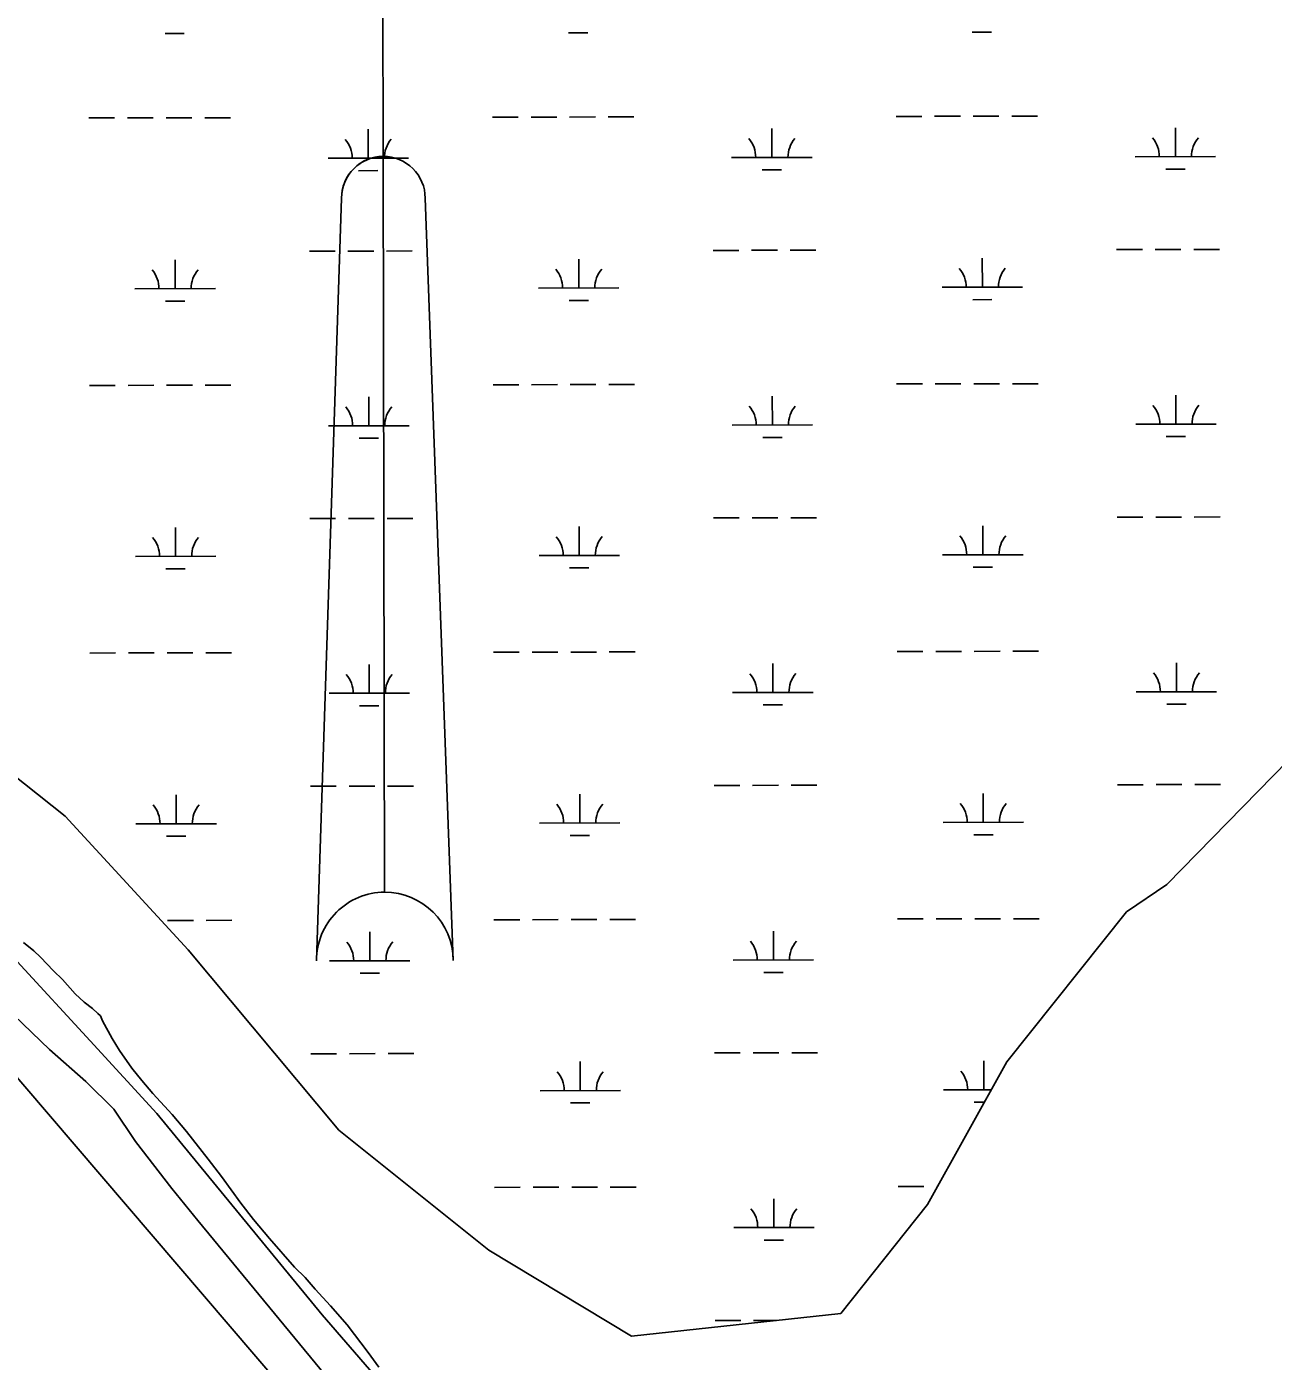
# Model space of a CAD drawing. Extents: x 3329332 to 3367211, y 631066 to 656469.
# Drawn here: x 3360238 to 3361789, y 649585 to 651245 of the extents above; entities that cross this region are included whole.
import ezdxf

# ---------------------------------------------------------------- set-up
doc = ezdxf.new("R2010")
doc.units = 0
for name, color, linetype in [('V-ANNO-SYMB', 7, 'Continuous'), ('V-SITE-VEGE', 7, 'Continuous'), ('V-TOPO-SHOR', 7, 'Continuous'), ('V-WETL-SWMP', 7, 'Continuous')]:
    doc.layers.add(name, color=color, linetype=linetype)

msp = doc.modelspace()

# ---------------------------------------------------------------- linework, layer by layer
at = {"layer": 'V-ANNO-SYMB'}
for p, q in [((3360681.8, 651083.3), (3360681.2, 651408.3)), ((3360681.8, 651083.3), (3360683.5, 650168.3)), ((3360681.8, 651083.3), (3360683.5, 650168.3)), ((3360598.7, 650083.2), (3360629.9, 651031.2)), ((3360629.9, 651031.2), (3360598.7, 650083.2)), ((3360768.7, 650083.5), (3360733.9, 651031.4))]:
    msp.add_line(p, q, dxfattribs=at)
for centre, radius, start, end in [((3360681.9, 651031.3), 52, 90.105, 180.1083), ((3360681.9, 651031.3), 52, 90.1116, 180.1083), ((3360681.9, 651031.3), 52, 0.1083, 90.1116), ((3360683.7, 650083.3), 85, 90.1083, 180.1083), ((3360683.7, 650083.3), 85, 90.1083, 180.1083), ((3360683.7, 650083.3), 85, 0.1083, 90.1083), ((3360683.7, 650083.3), 85, 0.1083, 90.1083)]:
    msp.add_arc(centre, radius, start, end, dxfattribs=at)
at = {"layer": 'V-SITE-VEGE'}
for p, q in [((3360247.3, 650095.5), (3360234.6, 650105.8)), ((3360255.5, 650087.5), (3360247.3, 650095.5)), ((3360271.9, 650070.4), (3360255.5, 650087.5)), ((3360282.9, 650059.6), (3360271.9, 650070.4)), ((3360298.7, 650041.9), (3360282.9, 650059.6)), ((3360309.7, 650031.6), (3360298.7, 650041.9)), ((3360320.2, 650023.6), (3360309.7, 650031.6)), ((3360326.7, 650017.3), (3360320.2, 650023.6)), ((3360330, 650014.5), (3360326.7, 650017.3)), ((3360332.7, 650008.3), (3360330, 650014.5)), ((3360344.6, 649986.2), (3360332.7, 650008.3)), ((3360353.8, 649971.5), (3360344.6, 649986.2)), ((3360369, 649949.4), (3360353.8, 649971.5)), ((3360381.5, 649934), (3360369, 649949.4)), ((3360395.2, 649918.1), (3360381.5, 649934)), ((3360419.2, 649891.9), (3360395.2, 649918.1)), ((3360437.2, 649870.9), (3360419.2, 649891.9)), ((3360463.9, 649836.2), (3360437.2, 649870.9)), ((3360480.8, 649814.7), (3360463.9, 649836.2)), ((3360504.7, 649781.8), (3360480.8, 649814.7)), ((3360520.5, 649761.3), (3360504.7, 649781.8)), ((3360540.2, 649737.5), (3360520.5, 649761.3)), ((3360571.3, 649702.2), (3360540.2, 649737.5)), ((3360584.5, 649689), (3360571.3, 649702.2)), ((3360597, 649674.8), (3360584.5, 649689)), ((3360616.2, 649653.8), (3360597, 649674.8)), ((3360636.9, 649630.4), (3360616.2, 649653.8)), ((3360663.1, 649595.8), (3360636.9, 649630.4)), ((3360676.1, 649577.6), (3360663.1, 649595.8))]:
    msp.add_line(p, q, dxfattribs=at)
msp.add_lwpolyline([(3360171.6, 650001.3), (3360648.4, 649444.5)], dxfattribs=at)
at = {"layer": 'V-TOPO-SHOR'}
for points in [[(3360133.1, 650100.6), (3360266.7, 649972.9), (3360312.1, 649933), (3360346.8, 649898.4), (3360373.5, 649858.4), (3360419, 649799.8), (3360451, 649759.9), (3360672.8, 649491.1)], [(3360670, 649568.4), (3360605.9, 649642.9), (3360400.1, 649893.1), (3360317.3, 649983.6), (3360226.5, 650082.1)]]:
    msp.add_lwpolyline(points, dxfattribs=at)
at = {"layer": 'V-WETL-SWMP'}
for p, q in [((3360410.4, 651235.9), (3360434.4, 651235.9)), ((3360912.3, 651236.8), (3360936.3, 651236.9)), ((3361414.2, 651237.8), (3361438.2, 651237.8)), ((3360315.7, 651131.1), (3360347.7, 651131.1)), ((3360363.7, 651131.2), (3360395.7, 651131.2)), ((3360411.7, 651131.3), (3360443.7, 651131.3)), ((3360459.7, 651131.4), (3360491.7, 651131.4)), ((3360817.6, 651132), (3360849.6, 651132.1)), ((3360865.6, 651132.1), (3360897.6, 651132.2)), ((3360913.6, 651132.2), (3360945.6, 651132.3)), ((3360961.6, 651132.3), (3360993.6, 651132.4)), ((3361319.5, 651133), (3361351.5, 651133)), ((3361367.5, 651133.1), (3361399.5, 651133.1)), ((3361415.5, 651133.2), (3361447.5, 651133.2)), ((3361463.5, 651133.3), (3361495.5, 651133.3)), ((3361666.9, 651082.9), (3361666.9, 651118.9)), ((3360663.1, 651081), (3360663.1, 651117)), ((3361165, 651081.9), (3361165, 651117.9)), ((3360613.1, 651080.9), (3360713.1, 651081.1)), ((3361115, 651081.8), (3361215, 651082)), ((3361616.9, 651082.8), (3361716.9, 651083)), ((3360651.2, 651065.5), (3360675.2, 651065.6)), ((3361153.1, 651066.5), (3361177.1, 651066.5)), ((3361655, 651067.4), (3361679, 651067.5)), ((3360423, 650918.7), (3360422.9, 650954.7)), ((3360589.9, 650965.4), (3360621.9, 650965.5)), ((3360637.9, 650965.5), (3360669.9, 650965.6)), ((3360685.9, 650965.6), (3360717.9, 650965.7)), ((3360924.9, 650919.6), (3360924.8, 650955.6)), ((3361091.9, 650966.4), (3361123.9, 650966.4)), ((3361139.9, 650966.5), (3361171.9, 650966.5)), ((3361187.9, 650966.6), (3361219.9, 650966.6)), ((3361426.8, 650920.6), (3361426.7, 650956.6)), ((3361593.8, 650967.3), (3361625.8, 650967.4)), ((3361641.8, 650967.4), (3361673.8, 650967.5)), ((3361689.8, 650967.5), (3361721.8, 650967.6)), ((3360874.9, 650919.5), (3360974.9, 650919.7)), ((3361376.8, 650920.5), (3361476.8, 650920.7)), ((3360373, 650918.6), (3360473, 650918.8)), ((3360411, 650903.2), (3360435, 650903.3)), ((3360912.9, 650904.2), (3360936.9, 650904.2)), ((3361414.8, 650905.1), (3361438.8, 650905.2)), ((3360316.4, 650798.4), (3360348.4, 650798.5)), ((3360364.4, 650798.5), (3360396.4, 650798.6)), ((3360412.4, 650798.6), (3360444.4, 650798.6)), ((3360460.4, 650798.7), (3360492.4, 650798.7)), ((3360818.3, 650799.4), (3360850.3, 650799.4)), ((3360866.3, 650799.4), (3360898.3, 650799.5)), ((3360914.3, 650799.5), (3360946.3, 650799.6)), ((3360962.3, 650799.6), (3360994.3, 650799.7)), ((3361320.2, 650800.3), (3361352.2, 650800.4)), ((3361368.2, 650800.4), (3361400.2, 650800.5)), ((3361416.2, 650800.5), (3361448.2, 650800.5)), ((3361464.2, 650800.6), (3361496.2, 650800.6)), ((3360663.8, 650748.3), (3360663.7, 650784.3)), ((3361165.7, 650749.3), (3361165.6, 650785.3)), ((3361667.6, 650750.2), (3361667.5, 650786.2)), ((3360613.8, 650748.2), (3360713.8, 650748.4)), ((3361115.7, 650749.2), (3361215.7, 650749.4)), ((3361617.6, 650750.1), (3361717.6, 650750.3)), ((3360651.8, 650732.9), (3360675.8, 650732.9)), ((3361153.7, 650733.8), (3361177.7, 650733.9)), ((3361655.6, 650734.8), (3361679.6, 650734.8)), ((3360423.6, 650586), (3360423.5, 650622)), ((3360590.6, 650632.8), (3360622.6, 650632.8)), ((3360638.6, 650632.8), (3360670.6, 650632.9)), ((3360686.6, 650632.9), (3360718.6, 650633)), ((3360925.5, 650587), (3360925.4, 650623)), ((3361092.5, 650633.7), (3361124.5, 650633.8)), ((3361140.5, 650633.8), (3361172.5, 650633.9)), ((3361188.5, 650633.9), (3361220.5, 650633.9)), ((3361427.4, 650587.9), (3361427.3, 650623.9)), ((3361594.4, 650634.6), (3361626.4, 650634.7)), ((3361642.4, 650634.7), (3361674.4, 650634.8)), ((3361690.4, 650634.8), (3361722.4, 650634.9)), ((3361377.4, 650587.8), (3361477.4, 650588)), ((3360373.6, 650585.9), (3360473.6, 650586.1)), ((3360875.5, 650586.9), (3360975.5, 650587)), ((3360913.5, 650571.5), (3360937.5, 650571.5)), ((3361415.4, 650572.4), (3361439.4, 650572.5)), ((3360411.6, 650570.6), (3360435.6, 650570.6)), ((3360317, 650465.7), (3360349, 650465.8)), ((3360365, 650465.8), (3360397, 650465.9)), ((3360413, 650465.9), (3360445, 650466)), ((3360461, 650466), (3360493, 650466.1)), ((3360818.9, 650466.7), (3360850.9, 650466.7)), ((3360866.9, 650466.8), (3360898.9, 650466.8)), ((3360914.9, 650466.9), (3360946.9, 650466.9)), ((3360962.9, 650467), (3360994.9, 650467)), ((3361320.8, 650467.6), (3361352.8, 650467.7)), ((3361368.8, 650467.7), (3361400.8, 650467.8)), ((3361416.8, 650467.8), (3361448.8, 650467.9)), ((3361464.8, 650467.9), (3361496.8, 650468)), ((3360664.4, 650415.6), (3360664.3, 650451.6)), ((3361166.3, 650416.6), (3361166.2, 650452.6)), ((3361668.2, 650417.5), (3361668.1, 650453.5)), ((3360614.4, 650415.6), (3360714.4, 650415.7)), ((3361116.3, 650416.5), (3361216.3, 650416.7)), ((3361618.2, 650417.4), (3361718.2, 650417.6)), ((3360652.4, 650400.2), (3360676.4, 650400.2)), ((3361154.3, 650401.1), (3361178.3, 650401.2)), ((3361656.2, 650402.1), (3361680.2, 650402.1)), ((3361855.4, 650381.6), (3361656.2, 650177.9)), ((3360286.1, 650262.7), (3360150.5, 650370.3)), ((3360424.2, 650253.3), (3360424.2, 650289.3)), ((3360591.2, 650300.1), (3360623.2, 650300.1)), ((3360639.2, 650300.2), (3360671.2, 650300.2)), ((3360687.2, 650300.3), (3360719.2, 650300.3)), ((3360926.1, 650254.3), (3360926.1, 650290.3)), ((3361093.1, 650301), (3361125.1, 650301.1)), ((3361141.1, 650301.1), (3361173.1, 650301.2)), ((3361189.1, 650301.2), (3361221.1, 650301.3)), ((3361428, 650255.2), (3361428, 650291.2)), ((3361595, 650302), (3361627, 650302)), ((3361643, 650302.1), (3361675, 650302.1)), ((3361691, 650302.2), (3361723, 650302.2)), ((3360439.2, 650096.7), (3360286.1, 650262.7)), ((3360374.2, 650253.2), (3360474.2, 650253.4)), ((3360876.1, 650254.2), (3360976.1, 650254.4)), ((3361378, 650255.1), (3361478, 650255.3)), ((3361416.1, 650239.8), (3361440.1, 650239.8)), ((3360412.3, 650237.9), (3360436.3, 650237.9)), ((3360914.2, 650238.8), (3360938.2, 650238.9)), ((3361656.2, 650177.9), (3361606.2, 650143.7)), ((3361606.2, 650143.7), (3361457.1, 649957.4)), ((3360413.6, 650133.2), (3360445.6, 650133.3)), ((3360461.6, 650133.3), (3360493.6, 650133.4)), ((3360819.5, 650134), (3360851.5, 650134.1)), ((3360867.5, 650134.1), (3360899.5, 650134.2)), ((3360915.5, 650134.2), (3360947.5, 650134.2)), ((3360963.5, 650134.3), (3360995.5, 650134.3)), ((3361321.4, 650135), (3361353.4, 650135)), ((3361369.4, 650135), (3361401.4, 650135.1)), ((3361417.4, 650135.1), (3361449.4, 650135.2)), ((3361465.4, 650135.2), (3361497.4, 650135.3)), ((3360665, 650083), (3360665, 650119)), ((3361166.9, 650083.9), (3361166.9, 650119.9)), ((3360626.6, 649872.2), (3360439.2, 650096.7)), ((3360615, 650082.9), (3360715, 650083.1)), ((3361116.9, 650083.8), (3361216.9, 650084)), ((3360653, 650067.5), (3360677, 650067.6)), ((3361155, 650068.5), (3361179, 650068.5)), ((3360591.8, 649967.4), (3360623.8, 649967.5)), ((3360639.8, 649967.5), (3360671.8, 649967.6)), ((3360687.8, 649967.6), (3360719.8, 649967.6)), ((3360926.8, 649921.6), (3360926.7, 649957.6)), ((3361093.7, 649968.4), (3361125.7, 649968.4)), ((3361141.7, 649968.4), (3361173.7, 649968.5)), ((3361189.7, 649968.5), (3361221.7, 649968.6)), ((3361457.1, 649957.4), (3361358.4, 649780)), ((3361428.7, 649922.6), (3361428.6, 649958.6)), ((3360876.8, 649921.5), (3360976.8, 649921.7)), ((3361378.7, 649922.5), (3361437.8, 649922.6)), ((3361416.7, 649907.1), (3361429.2, 649907.1)), ((3360914.8, 649906.2), (3360938.8, 649906.2)), ((3360813.1, 649723.3), (3360626.6, 649872.2)), ((3360820.1, 649801.3), (3360852.1, 649801.4)), ((3360868.1, 649801.4), (3360900.1, 649801.5)), ((3360916.1, 649801.5), (3360948.1, 649801.6)), ((3360964.1, 649801.6), (3360996.1, 649801.7)), ((3361322.1, 649802.3), (3361354.1, 649802.3)), ((3361370.1, 649802.4), (3361370.8, 649802.4)), ((3361167.6, 649751.2), (3361167.5, 649787.2)), ((3361358.4, 649780), (3361250.8, 649644.5)), ((3361117.6, 649751.2), (3361217.6, 649751.3)), ((3361155.6, 649735.8), (3361179.6, 649735.8)), ((3360990.7, 649616.3), (3360813.1, 649723.3)), ((3361250.8, 649644.5), (3360990.7, 649616.3)), ((3361094.4, 649635.7), (3361126.4, 649635.7)), ((3361142.4, 649635.8), (3361170.9, 649635.8))]:
    msp.add_line(p, q, dxfattribs=at)
for centre, start, end in [((3360607.9, 651081.4), 359.3365, 40.8801), ((3360718.4, 651081.6), 139.3365, 180.8801), ((3361109.8, 651082.3), 359.3365, 40.8801), ((3361220.3, 651082.5), 139.3365, 180.8801), ((3361611.7, 651083.3), 359.3365, 40.8801), ((3361722.2, 651083.5), 139.3365, 180.8801), ((3360367.7, 650919), 359.3365, 40.8801), ((3360478.2, 650919.3), 139.3365, 180.8801), ((3360869.6, 650920), 359.3365, 40.8801), ((3360980.1, 650920.2), 139.3365, 180.8801), ((3361371.5, 650920.9), 359.3365, 40.8801), ((3361482, 650921.2), 139.3365, 180.8801), ((3360608.5, 650748.7), 359.3365, 40.8801), ((3360719, 650748.9), 139.3365, 180.8801), ((3361110.4, 650749.6), 359.3365, 40.8801), ((3361220.9, 650749.8), 139.3365, 180.8801), ((3361612.3, 650750.6), 359.3365, 40.8801), ((3361722.8, 650750.8), 139.3365, 180.8801), ((3360368.4, 650586.4), 359.3365, 40.8801), ((3360478.8, 650586.6), 139.3365, 180.8801), ((3360870.3, 650587.3), 359.3365, 40.8801), ((3360980.7, 650587.5), 139.3365, 180.8801), ((3361372.2, 650588.3), 359.3365, 40.8801), ((3361482.7, 650588.5), 139.3365, 180.8801), ((3360609.1, 650416), 359.3365, 40.8801), ((3360719.6, 650416.2), 139.3365, 180.8801), ((3361111.1, 650417), 359.3365, 40.8801), ((3361221.5, 650417.2), 139.3365, 180.8801), ((3361613, 650417.9), 359.3365, 40.8801), ((3361723.4, 650418.1), 139.3365, 180.8801), ((3360369, 650253.7), 359.3365, 40.8801), ((3360479.5, 650253.9), 139.3365, 180.8801), ((3360870.9, 650254.6), 359.3365, 40.8801), ((3360981.4, 650254.9), 139.3365, 180.8801), ((3361372.8, 650255.6), 359.3365, 40.8801), ((3361483.3, 650255.8), 139.3365, 180.8801), ((3360609.8, 650083.3), 359.3365, 40.8801), ((3360720.3, 650083.6), 139.3365, 180.8801), ((3361111.7, 650084.3), 359.3365, 40.8801), ((3361222.2, 650084.5), 139.3365, 180.8801), ((3360871.5, 649922), 359.3365, 40.8801), ((3360982, 649922.2), 139.3365, 180.8801), ((3361373.4, 649922.9), 359.3365, 40.8801), ((3361112.3, 649751.6), 359.3365, 40.8801), ((3361222.8, 649751.8), 139.3365, 180.8801)]:
    msp.add_arc(centre, 35.2, start, end, dxfattribs=at)

doc.saveas('drawing.dxf')
